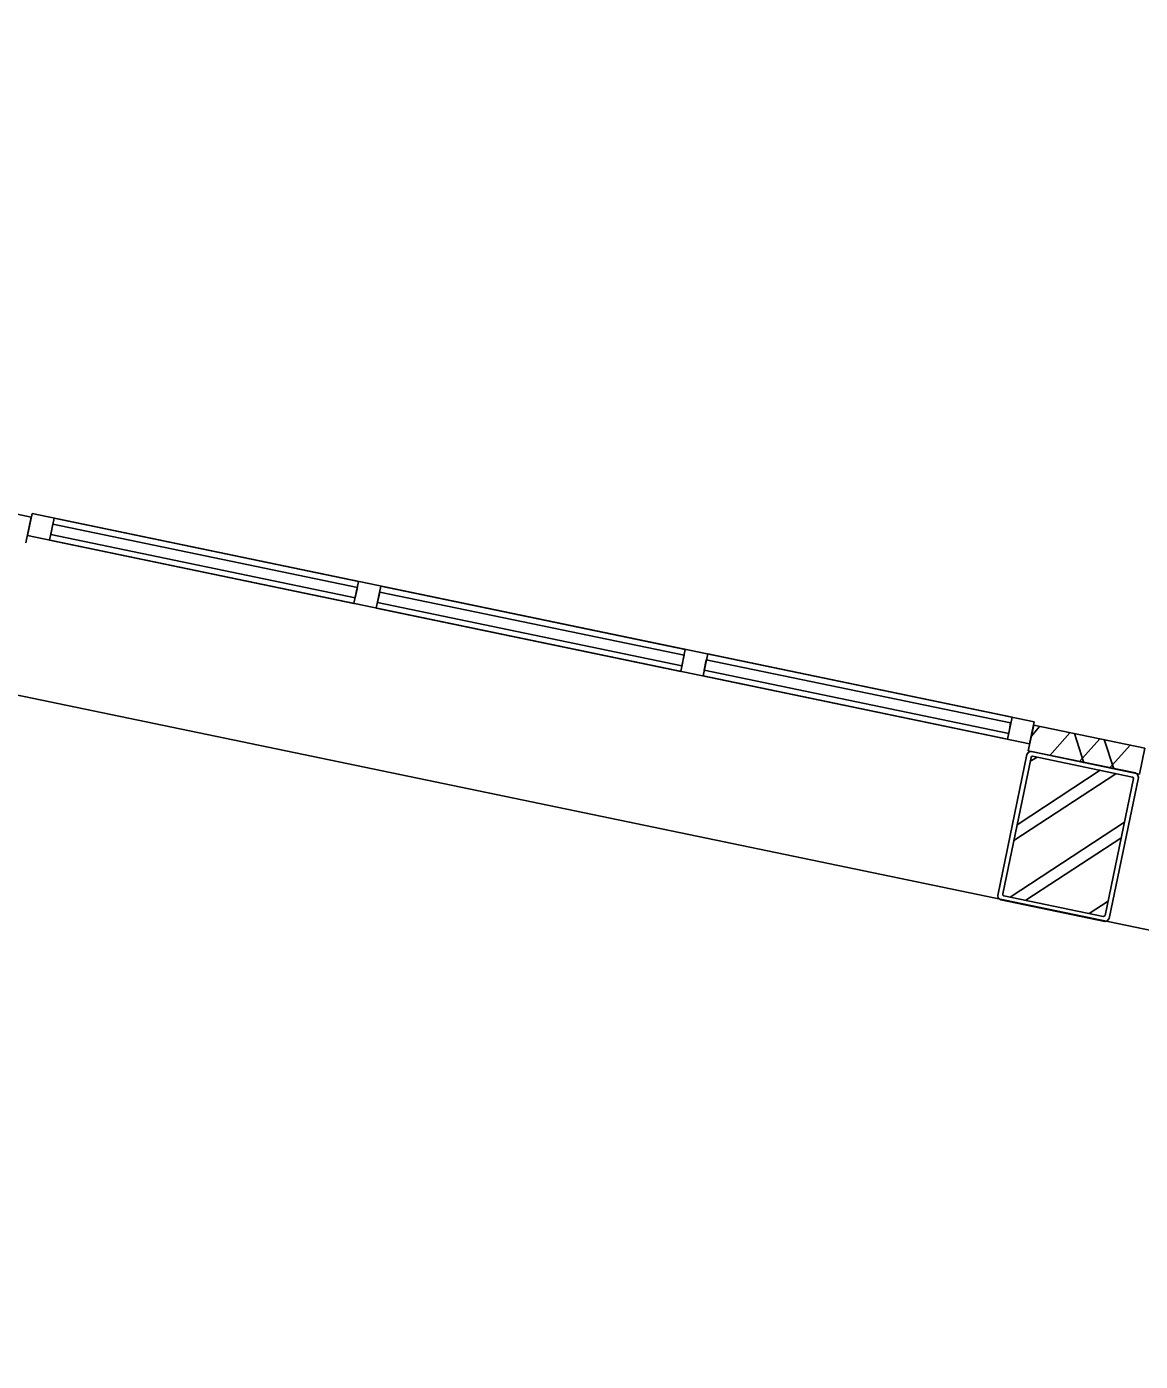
# Model space of a CAD drawing. Extents: x 81065 to 81486, y 452384 to 452681.
# Drawn here: x 81094.624 to 81097.561, y 452530.604 to 452534.125 of the extents above; entities that cross this region are included whole.
import ezdxf

# ---------------------------------------------------------------- set-up
doc = ezdxf.new("R2010")
doc.units = 0
doc.layers.add('B-BH-VH-KANTOPSLUITING-GV', color=7, linetype='Continuous')

msp = doc.modelspace()

# ---------------------------------------------------------------- linework, layer by layer
at = {"layer": 'B-BH-VH-KANTOPSLUITING-GV'}
for p, q in [((81071.9263, 452537.0682), (81103.0639, 452530.6043)), ((81094.6361, 452532.8314), (81094.3411, 452532.8934)), ((81094.6221, 452532.7634), (81094.6361, 452532.8314)), ((81094.6261, 452532.7824), (81094.6381, 452532.8404)), ((81094.6261, 452532.7824), (81094.6381, 452532.8404)), ((81097.2811, 452532.2914), (81094.6381, 452532.8404)), ((81094.6381, 452532.8404), (81097.2811, 452532.2914)), ((81094.6841, 452532.7704), (81094.6961, 452532.8284)), ((81094.6841, 452532.7704), (81094.6961, 452532.8284)), ((81094.6841, 452532.7704), (81094.6961, 452532.8284)), ((81094.6841, 452532.7704), (81094.6961, 452532.8284)), ((81094.6841, 452532.7704), (81094.6961, 452532.8284)), ((81094.6841, 452532.7704), (81094.6961, 452532.8284)), ((81094.6841, 452532.7704), (81094.6961, 452532.8284)), ((81094.6841, 452532.7704), (81094.6961, 452532.8284)), ((81094.6841, 452532.7704), (81094.6961, 452532.8284)), ((81094.6841, 452532.7704), (81094.6961, 452532.8284)), ((81095.4991, 452532.6614), (81094.6961, 452532.8284)), ((81094.6961, 452532.8284), (81095.4991, 452532.6614)), ((81095.4991, 452532.6614), (81094.6961, 452532.8284)), ((81094.6961, 452532.8284), (81095.4991, 452532.6614)), ((81095.4991, 452532.6614), (81094.6961, 452532.8284)), ((81094.6961, 452532.8284), (81095.4991, 452532.6614)), ((81095.4991, 452532.6614), (81094.6961, 452532.8284)), ((81094.6961, 452532.8284), (81095.4991, 452532.6614)), ((81095.4991, 452532.6614), (81094.6961, 452532.8284)), ((81094.6961, 452532.8284), (81095.4991, 452532.6614)), ((81094.6881, 452532.7854), (81094.6931, 452532.8124)), ((81094.6881, 452532.7854), (81094.6931, 452532.8124)), ((81094.6881, 452532.7854), (81094.6931, 452532.8124)), ((81094.6881, 452532.7854), (81094.6931, 452532.8124)), ((81094.6881, 452532.7854), (81094.6931, 452532.8124)), ((81094.6881, 452532.7854), (81094.6931, 452532.8124)), ((81094.6881, 452532.7854), (81094.6931, 452532.8124)), ((81094.6881, 452532.7854), (81094.6931, 452532.8124)), ((81094.6881, 452532.7854), (81094.6931, 452532.8124)), ((81094.6881, 452532.7854), (81094.6931, 452532.8124)), ((81095.4901, 452532.6184), (81094.6881, 452532.7854)), ((81094.6881, 452532.7854), (81095.4901, 452532.6184)), ((81095.4901, 452532.6184), (81094.6881, 452532.7854)), ((81094.6881, 452532.7854), (81095.4901, 452532.6184)), ((81095.4901, 452532.6184), (81094.6881, 452532.7854)), ((81094.6881, 452532.7854), (81095.4901, 452532.6184)), ((81095.4901, 452532.6184), (81094.6881, 452532.7854)), ((81094.6881, 452532.7854), (81095.4901, 452532.6184)), ((81095.4901, 452532.6184), (81094.6881, 452532.7854)), ((81094.6881, 452532.7854), (81095.4901, 452532.6184)), ((81095.4961, 452532.6454), (81094.6931, 452532.8124)), ((81094.6931, 452532.8124), (81095.4961, 452532.6454)), ((81095.4961, 452532.6454), (81094.6931, 452532.8124)), ((81094.6931, 452532.8124), (81095.4961, 452532.6454)), ((81095.4961, 452532.6454), (81094.6931, 452532.8124)), ((81094.6931, 452532.8124), (81095.4961, 452532.6454)), ((81095.4961, 452532.6454), (81094.6931, 452532.8124)), ((81094.6931, 452532.8124), (81095.4961, 452532.6454)), ((81095.4961, 452532.6454), (81094.6931, 452532.8124)), ((81094.6931, 452532.8124), (81095.4961, 452532.6454)), ((81097.2691, 452532.2334), (81094.6261, 452532.7824)), ((81094.6261, 452532.7824), (81097.2691, 452532.2334)), ((81095.4871, 452532.6034), (81094.6841, 452532.7704)), ((81094.6841, 452532.7704), (81095.4871, 452532.6034)), ((81095.4871, 452532.6034), (81094.6841, 452532.7704)), ((81094.6841, 452532.7704), (81095.4871, 452532.6034)), ((81095.4871, 452532.6034), (81094.6841, 452532.7704)), ((81094.6841, 452532.7704), (81095.4871, 452532.6034)), ((81095.4871, 452532.6034), (81094.6841, 452532.7704)), ((81094.6841, 452532.7704), (81095.4871, 452532.6034)), ((81095.4871, 452532.6034), (81094.6841, 452532.7704)), ((81094.6841, 452532.7704), (81095.4871, 452532.6034)), ((81095.4871, 452532.6034), (81095.4991, 452532.6614)), ((81095.4871, 452532.6034), (81095.4991, 452532.6614)), ((81095.4871, 452532.6034), (81095.4991, 452532.6614)), ((81095.4871, 452532.6034), (81095.4991, 452532.6614)), ((81095.4871, 452532.6034), (81095.4991, 452532.6614)), ((81095.4871, 452532.6034), (81095.4991, 452532.6614)), ((81095.4871, 452532.6034), (81095.4991, 452532.6614)), ((81095.4871, 452532.6034), (81095.4991, 452532.6614)), ((81095.4871, 452532.6034), (81095.4991, 452532.6614)), ((81095.4871, 452532.6034), (81095.4991, 452532.6614)), ((81095.4901, 452532.6184), (81095.4961, 452532.6454)), ((81095.4901, 452532.6184), (81095.4961, 452532.6454)), ((81095.4901, 452532.6184), (81095.4961, 452532.6454)), ((81095.4901, 452532.6184), (81095.4961, 452532.6454)), ((81095.4901, 452532.6184), (81095.4961, 452532.6454)), ((81095.4901, 452532.6184), (81095.4961, 452532.6454)), ((81095.4901, 452532.6184), (81095.4961, 452532.6454)), ((81095.4901, 452532.6184), (81095.4961, 452532.6454)), ((81095.4901, 452532.6184), (81095.4961, 452532.6454)), ((81095.4901, 452532.6184), (81095.4961, 452532.6454)), ((81095.5461, 452532.5914), (81095.5581, 452532.6494)), ((81095.5461, 452532.5914), (81095.5581, 452532.6494)), ((81095.5461, 452532.5914), (81095.5581, 452532.6494)), ((81095.5461, 452532.5914), (81095.5581, 452532.6494)), ((81095.5461, 452532.5914), (81095.5581, 452532.6494)), ((81095.5461, 452532.5914), (81095.5581, 452532.6494)), ((81095.5461, 452532.5914), (81095.5581, 452532.6494)), ((81095.5461, 452532.5914), (81095.5581, 452532.6494)), ((81095.5461, 452532.5914), (81095.5581, 452532.6494)), ((81095.5461, 452532.5914), (81095.5581, 452532.6494)), ((81096.3611, 452532.4824), (81095.5581, 452532.6494)), ((81095.5581, 452532.6494), (81096.3611, 452532.4824)), ((81096.3611, 452532.4824), (81095.5581, 452532.6494)), ((81095.5581, 452532.6494), (81096.3611, 452532.4824)), ((81096.3611, 452532.4824), (81095.5581, 452532.6494)), ((81095.5581, 452532.6494), (81096.3611, 452532.4824)), ((81096.3611, 452532.4824), (81095.5581, 452532.6494)), ((81095.5581, 452532.6494), (81096.3611, 452532.4824)), ((81096.3611, 452532.4824), (81095.5581, 452532.6494)), ((81095.5581, 452532.6494), (81096.3611, 452532.4824)), ((81095.5491, 452532.6064), (81095.5551, 452532.6334)), ((81095.5491, 452532.6064), (81095.5551, 452532.6334)), ((81095.5491, 452532.6064), (81095.5551, 452532.6334)), ((81095.5491, 452532.6064), (81095.5551, 452532.6334)), ((81095.5491, 452532.6064), (81095.5551, 452532.6334)), ((81095.5491, 452532.6064), (81095.5551, 452532.6334)), ((81095.5491, 452532.6064), (81095.5551, 452532.6334)), ((81095.5491, 452532.6064), (81095.5551, 452532.6334)), ((81095.5491, 452532.6064), (81095.5551, 452532.6334)), ((81095.5491, 452532.6064), (81095.5551, 452532.6334)), ((81095.5551, 452532.6334), (81096.3581, 452532.4674)), ((81096.3581, 452532.4674), (81095.5551, 452532.6334)), ((81096.3581, 452532.4674), (81095.5551, 452532.6334)), ((81095.5551, 452532.6334), (81096.3581, 452532.4674)), ((81096.3581, 452532.4674), (81095.5551, 452532.6334)), ((81095.5551, 452532.6334), (81096.3581, 452532.4674)), ((81096.3581, 452532.4674), (81095.5551, 452532.6334)), ((81095.5551, 452532.6334), (81096.3581, 452532.4674)), ((81096.3581, 452532.4674), (81095.5551, 452532.6334)), ((81095.5551, 452532.6334), (81096.3581, 452532.4674)), ((81096.3491, 452532.4244), (81095.5461, 452532.5914)), ((81095.5461, 452532.5914), (81096.3491, 452532.4244)), ((81096.3491, 452532.4244), (81095.5461, 452532.5914)), ((81095.5461, 452532.5914), (81096.3491, 452532.4244)), ((81096.3491, 452532.4244), (81095.5461, 452532.5914)), ((81095.5461, 452532.5914), (81096.3491, 452532.4244)), ((81096.3491, 452532.4244), (81095.5461, 452532.5914)), ((81095.5461, 452532.5914), (81096.3491, 452532.4244)), ((81096.3491, 452532.4244), (81095.5461, 452532.5914)), ((81095.5461, 452532.5914), (81096.3491, 452532.4244)), ((81095.5491, 452532.6064), (81096.3521, 452532.4394)), ((81096.3521, 452532.4394), (81095.5491, 452532.6064)), ((81096.3521, 452532.4394), (81095.5491, 452532.6064)), ((81095.5491, 452532.6064), (81096.3521, 452532.4394)), ((81096.3521, 452532.4394), (81095.5491, 452532.6064)), ((81095.5491, 452532.6064), (81096.3521, 452532.4394)), ((81096.3521, 452532.4394), (81095.5491, 452532.6064)), ((81095.5491, 452532.6064), (81096.3521, 452532.4394)), ((81096.3521, 452532.4394), (81095.5491, 452532.6064)), ((81095.5491, 452532.6064), (81096.3521, 452532.4394)), ((81096.3491, 452532.4244), (81096.3611, 452532.4824)), ((81096.3491, 452532.4244), (81096.3611, 452532.4824)), ((81096.3491, 452532.4244), (81096.3611, 452532.4824)), ((81096.3491, 452532.4244), (81096.3611, 452532.4824)), ((81096.3491, 452532.4244), (81096.3611, 452532.4824)), ((81096.3491, 452532.4244), (81096.3611, 452532.4824)), ((81096.3491, 452532.4244), (81096.3611, 452532.4824)), ((81096.3491, 452532.4244), (81096.3611, 452532.4824)), ((81096.3491, 452532.4244), (81096.3611, 452532.4824)), ((81096.3491, 452532.4244), (81096.3611, 452532.4824)), ((81096.3521, 452532.4394), (81096.3581, 452532.4674)), ((81096.3521, 452532.4394), (81096.3581, 452532.4674)), ((81096.3521, 452532.4394), (81096.3581, 452532.4674)), ((81096.3521, 452532.4394), (81096.3581, 452532.4674)), ((81096.3521, 452532.4394), (81096.3581, 452532.4674)), ((81096.3521, 452532.4394), (81096.3581, 452532.4674)), ((81096.3521, 452532.4394), (81096.3581, 452532.4674)), ((81096.3521, 452532.4394), (81096.3581, 452532.4674)), ((81096.3521, 452532.4394), (81096.3581, 452532.4674)), ((81096.3521, 452532.4394), (81096.3581, 452532.4674)), ((81096.4081, 452532.4124), (81096.4201, 452532.4704)), ((81096.4081, 452532.4124), (81096.4201, 452532.4704)), ((81096.4081, 452532.4124), (81096.4201, 452532.4704)), ((81096.4081, 452532.4124), (81096.4201, 452532.4704)), ((81096.4081, 452532.4124), (81096.4201, 452532.4704)), ((81096.4081, 452532.4124), (81096.4201, 452532.4704)), ((81096.4081, 452532.4124), (81096.4201, 452532.4704)), ((81096.4081, 452532.4124), (81096.4201, 452532.4704)), ((81096.4081, 452532.4124), (81096.4201, 452532.4704)), ((81096.4081, 452532.4124), (81096.4201, 452532.4704)), ((81097.2231, 452532.3034), (81096.4201, 452532.4704)), ((81096.4201, 452532.4704), (81097.2231, 452532.3034)), ((81097.2231, 452532.3034), (81096.4201, 452532.4704)), ((81096.4201, 452532.4704), (81097.2231, 452532.3034)), ((81097.2231, 452532.3034), (81096.4201, 452532.4704)), ((81096.4201, 452532.4704), (81097.2231, 452532.3034)), ((81097.2231, 452532.3034), (81096.4201, 452532.4704)), ((81096.4201, 452532.4704), (81097.2231, 452532.3034)), ((81097.2231, 452532.3034), (81096.4201, 452532.4704)), ((81096.4201, 452532.4704), (81097.2231, 452532.3034)), ((81096.4111, 452532.4274), (81096.4161, 452532.4544)), ((81096.4111, 452532.4274), (81096.4161, 452532.4544)), ((81096.4111, 452532.4274), (81096.4161, 452532.4544)), ((81096.4111, 452532.4274), (81096.4161, 452532.4544)), ((81096.4111, 452532.4274), (81096.4161, 452532.4544)), ((81096.4111, 452532.4274), (81096.4161, 452532.4544)), ((81096.4111, 452532.4274), (81096.4161, 452532.4544)), ((81096.4111, 452532.4274), (81096.4161, 452532.4544)), ((81096.4111, 452532.4274), (81096.4161, 452532.4544)), ((81096.4111, 452532.4274), (81096.4161, 452532.4544)), ((81096.4161, 452532.4544), (81097.2191, 452532.2884)), ((81097.2191, 452532.2884), (81096.4161, 452532.4544)), ((81096.4161, 452532.4544), (81097.2191, 452532.2884)), ((81097.2191, 452532.2884), (81096.4161, 452532.4544)), ((81097.2191, 452532.2884), (81096.4161, 452532.4544)), ((81096.4161, 452532.4544), (81097.2191, 452532.2884)), ((81097.2191, 452532.2884), (81096.4161, 452532.4544)), ((81096.4161, 452532.4544), (81097.2191, 452532.2884)), ((81096.4161, 452532.4544), (81097.2191, 452532.2884)), ((81097.2191, 452532.2884), (81096.4161, 452532.4544)), ((81097.2111, 452532.2454), (81096.4081, 452532.4124)), ((81096.4081, 452532.4124), (81097.2111, 452532.2454)), ((81097.2111, 452532.2454), (81096.4081, 452532.4124)), ((81096.4081, 452532.4124), (81097.2111, 452532.2454)), ((81097.2111, 452532.2454), (81096.4081, 452532.4124)), ((81096.4081, 452532.4124), (81097.2111, 452532.2454)), ((81097.2111, 452532.2454), (81096.4081, 452532.4124)), ((81096.4081, 452532.4124), (81097.2111, 452532.2454)), ((81097.2111, 452532.2454), (81096.4081, 452532.4124)), ((81096.4081, 452532.4124), (81097.2111, 452532.2454)), ((81096.4111, 452532.4274), (81097.2141, 452532.2604)), ((81097.2141, 452532.2604), (81096.4111, 452532.4274)), ((81096.4111, 452532.4274), (81097.2141, 452532.2604)), ((81097.2141, 452532.2604), (81096.4111, 452532.4274)), ((81097.2141, 452532.2604), (81096.4111, 452532.4274)), ((81096.4111, 452532.4274), (81097.2141, 452532.2604)), ((81097.2141, 452532.2604), (81096.4111, 452532.4274)), ((81096.4111, 452532.4274), (81097.2141, 452532.2604)), ((81096.4111, 452532.4274), (81097.2141, 452532.2604)), ((81097.2141, 452532.2604), (81096.4111, 452532.4274)), ((81097.2111, 452532.2454), (81097.2231, 452532.3034)), ((81097.2111, 452532.2454), (81097.2231, 452532.3034)), ((81097.2111, 452532.2454), (81097.2231, 452532.3034)), ((81097.2111, 452532.2454), (81097.2231, 452532.3034)), ((81097.2111, 452532.2454), (81097.2231, 452532.3034)), ((81097.2111, 452532.2454), (81097.2231, 452532.3034)), ((81097.2111, 452532.2454), (81097.2231, 452532.3034)), ((81097.2111, 452532.2454), (81097.2231, 452532.3034)), ((81097.2111, 452532.2454), (81097.2231, 452532.3034)), ((81097.2111, 452532.2454), (81097.2231, 452532.3034)), ((81097.2691, 452532.2334), (81097.2811, 452532.2914)), ((81097.2691, 452532.2334), (81097.2811, 452532.2914)), ((81097.2141, 452532.2604), (81097.2191, 452532.2884)), ((81097.2141, 452532.2604), (81097.2191, 452532.2884)), ((81097.2141, 452532.2604), (81097.2191, 452532.2884)), ((81097.2141, 452532.2604), (81097.2191, 452532.2884)), ((81097.2141, 452532.2604), (81097.2191, 452532.2884)), ((81097.2141, 452532.2604), (81097.2191, 452532.2884)), ((81097.2141, 452532.2604), (81097.2191, 452532.2884)), ((81097.2141, 452532.2604), (81097.2191, 452532.2884)), ((81097.2141, 452532.2604), (81097.2191, 452532.2884)), ((81097.2141, 452532.2604), (81097.2191, 452532.2884)), ((81097.2651, 452532.2144), (81097.2801, 452532.2824)), ((81097.2741, 452532.2534), (81097.2961, 452532.2794)), ((81097.5731, 452532.2214), (81097.2801, 452532.2824)), ((81097.3221, 452532.2024), (81097.3751, 452532.2624)), ((81097.4121, 452532.1834), (81097.3871, 452532.2604)), ((81097.4121, 452532.1834), (81097.3871, 452532.2604)), ((81097.4011, 452532.1864), (81097.4541, 452532.2464)), ((81097.4911, 452532.1674), (81097.4661, 452532.2444)), ((81097.4801, 452532.1694), (81097.5341, 452532.2294)), ((81097.5591, 452532.1534), (81097.5731, 452532.2214)), ((81097.2621, 452532.2054), (81097.1851, 452531.8334)), ((81097.1981, 452531.8374), (81097.2731, 452532.1974)), ((81097.2661, 452532.2114), (81097.2621, 452532.2054)), ((81097.2651, 452532.2144), (81097.5591, 452532.1534)), ((81097.2741, 452532.2134), (81097.2661, 452532.2114)), ((81097.2701, 452532.1864), (81097.2891, 452532.1984)), ((81097.2731, 452532.1974), (81097.2741, 452532.1994)), ((81097.5481, 452532.1564), (81097.2741, 452532.2134)), ((81097.2741, 452532.1994), (81097.2771, 452532.2004)), ((81097.2771, 452532.2004), (81097.5401, 452532.1454)), ((81097.2271, 452531.9784), (81097.4961, 452532.1544)), ((81097.2361, 452532.0194), (81097.4551, 452532.1634)), ((81097.5541, 452532.1524), (81097.5481, 452532.1564)), ((81097.5561, 452532.1444), (81097.5541, 452532.1524)), ((81097.5591, 452532.1534), (81097.5591, 452532.1534)), ((81097.5431, 452532.1414), (81097.4681, 452531.7804)), ((81097.4791, 452531.7724), (81097.5561, 452532.1444)), ((81097.5401, 452532.1454), (81097.5421, 452532.1444)), ((81097.5421, 452532.1444), (81097.5431, 452532.1414)), ((81097.2181, 452531.8284), (81097.5191, 452532.0264)), ((81097.2591, 452531.8204), (81097.5101, 452531.9844)), ((81097.1851, 452531.8334), (81097.1861, 452531.8264)), ((81097.1981, 452531.8344), (81097.1981, 452531.8374)), ((81097.2011, 452531.8324), (81097.1981, 452531.8344)), ((81097.4631, 452531.7774), (81097.2011, 452531.8324)), ((81097.1861, 452531.8264), (81097.1931, 452531.8214)), ((81097.1931, 452531.8214), (81097.4671, 452531.7644)), ((81097.4261, 452531.7854), (81097.4761, 452531.8184)), ((81097.4661, 452531.7784), (81097.4631, 452531.7774)), ((81097.4681, 452531.7804), (81097.4661, 452531.7784)), ((81097.4671, 452531.7644), (81097.4741, 452531.7664)), ((81097.4741, 452531.7664), (81097.4791, 452531.7724))]:
    msp.add_line(p, q, dxfattribs=at)

doc.saveas('drawing.dxf')
